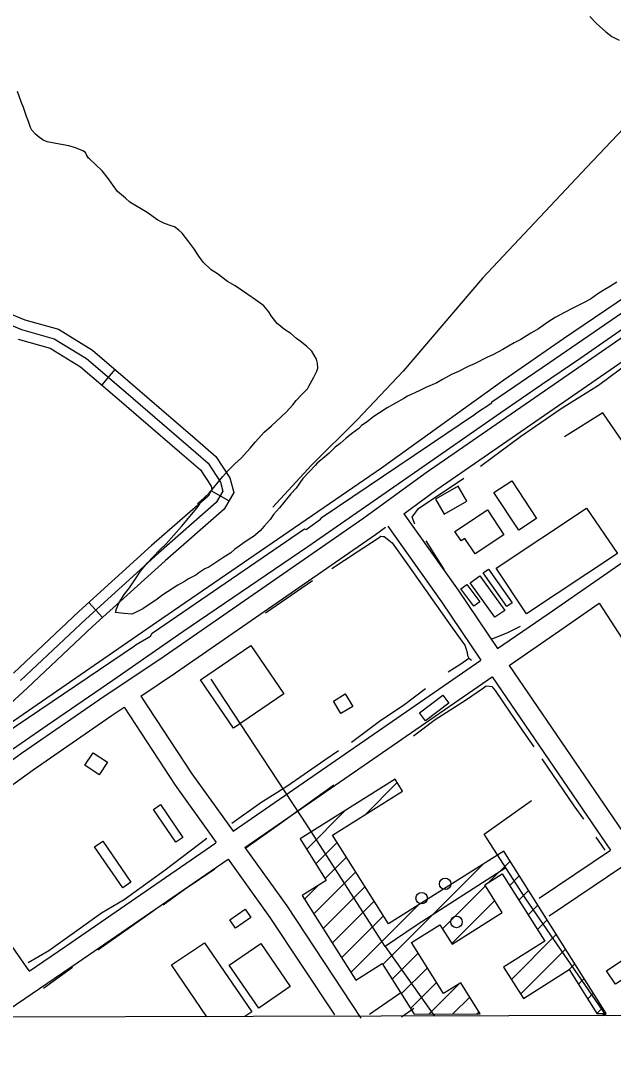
# Model space of a CAD drawing. Extents: x 3355677 to 3393573, y 612928 to 638357.
# Drawn here: x 3385194 to 3386069, y 618312 to 619851 of the extents above; entities that cross this region are included whole.
import ezdxf

# ---------------------------------------------------------------- set-up
doc = ezdxf.new("R2010")
doc.units = 0
for name, color, linetype in [('V-BLDG-OTLN', 7, 'Continuous'), ('V-DOMW-TANK', 7, 'Continuous'), ('V-GRID-FRAM', 7, 'Continuous'), ('V-ROAD-CNTR', 7, 'Continuous'), ('V-SITE-OTLN', 7, 'Continuous'), ('V-SITE-VEGE', 7, 'Continuous'), ('V-TOPO-SHOR', 7, 'Continuous'), ('V-UTIL-LINE', 7, 'Continuous')]:
    doc.layers.add(name, color=color, linetype=linetype)

msp = doc.modelspace()

# ---------------------------------------------------------------- linework, layer by layer
at = {"layer": 'V-BLDG-OTLN'}
for p, q in [((3385702.6, 618677.8), (3385750.1, 618725.3)), ((3385616.3, 618626.8), (3385673.9, 618684.5)), ((3385629.9, 618605.1), (3385661.5, 618636.7)), ((3385643.6, 618583.4), (3385675.2, 618615)), ((3385728.8, 618456.5), (3385876.6, 618604.3)), ((3385886.1, 618578.5), (3385916.7, 618609)), ((3385626.8, 618531.3), (3385688.9, 618593.4)), ((3385916.2, 618573.2), (3385930.4, 618587.4)), ((3385613.2, 618553), (3385633.7, 618573.5)), ((3385640.5, 618509.6), (3385702.5, 618571.7)), ((3385816.8, 618509.1), (3385880.5, 618572.8)), ((3385929.8, 618551.5), (3385944, 618565.7)), ((3385654.2, 618488), (3385716.2, 618550)), ((3385681.5, 618444.6), (3385780.9, 618544)), ((3385830.5, 618487.5), (3385894.1, 618551.1)), ((3385943.5, 618529.8), (3385957.7, 618544)), ((3385667.8, 618466.3), (3385729.9, 618528.3)), ((3385957.2, 618508.1), (3385971.4, 618522.3)), ((3385918.7, 618434.3), (3385985, 618500.6)), ((3385416.6, 618455.7), (3385465.5, 618488.6)), ((3385465.5, 618488.6), (3385535.3, 618386.3)), ((3385932.4, 618412.6), (3385998.7, 618478.9)), ((3385742.4, 618434.8), (3385780.9, 618473.3)), ((3385468.8, 618379.3), (3385416.6, 618455.7)), ((3385756.1, 618413.1), (3385794.6, 618451.6)), ((3386003.5, 618448.4), (3386012.4, 618457.3)), ((3385769.8, 618391.4), (3385808.2, 618429.9)), ((3386017.7, 618427.2), (3386026.1, 618435.6)), ((3385796.9, 618383.2), (3385842, 618428.3)), ((3386031.4, 618405.5), (3386039.7, 618413.9)), ((3385832.3, 618383.3), (3385857.2, 618408.1)), ((3385535.3, 618386.3), (3385525.2, 618379.4)), ((3385775, 618383.1), (3385872.8, 618383.4)), ((3385867.8, 618383.4), (3385870.9, 618386.4)), ((3386045, 618383.8), (3386053.4, 618392.2)), ((3386045, 618383.8), (3386058.7, 618383.9)), ((3385525.2, 618379.4), (3385468.8, 618379.3))]:
    msp.add_line(p, q, dxfattribs=at)
for points in [[(3385929.6, 619098.1), (3385892.8, 619154.1), (3385919.2, 619171.4), (3385955.9, 619115.4)], [(3385819.2, 619122.1), (3385852.8, 619141.3), (3385840.2, 619163.4), (3385806.6, 619144.2)], [(3385835.2, 619096.5), (3385883.2, 619128.5), (3385907.8, 619091.6), (3385865, 619063.1), (3385849.8, 619086), (3385844.6, 619082.5)], [(3385940.9, 618974.5), (3385896, 619042.2), (3386029.7, 619131), (3386075.7, 619064)], [(3385872, 619031), (3385908.8, 618979.8), (3385894.5, 618969.5), (3385857.7, 619020.7)], [(3385884.8, 619040.6), (3385920, 618991), (3385912.1, 618985.4), (3385876.9, 619035)], [(3385852.8, 619018.2), (3385872, 618992.6), (3385863.1, 618985.9), (3385843.9, 619011.4)], [(3385508.1, 618805.8), (3385459.4, 618877.1), (3385533.7, 618927.8), (3385582.4, 618856.5)], [(3385655.9, 618845.8), (3385673.3, 618856.2), (3385684.3, 618837.8), (3385666.9, 618827.3)], [(3385782.8, 618828.4), (3385817.6, 618854.4), (3385826.4, 618842.8), (3385791.6, 618816.7)], [(3385301.1, 618769.2), (3385322, 618755.3), (3385309.7, 618736.9), (3385288.8, 618750.8)], [(3385400.3, 618692.7), (3385433.3, 618644), (3385422.9, 618637), (3385389.9, 618685.7)], [(3385315, 618638.8), (3385356.8, 618577.9), (3385344.5, 618569.5), (3385302.8, 618630.4)], [(3385502.9, 618522.3), (3385525.5, 618538), (3385534, 618525.7), (3385511.4, 618510)], [(3385548.4, 618487.4), (3385591.9, 618424), (3385545.5, 618392.1), (3385502, 618455.5)], [(3386059.2, 618447.1), (3386121.6, 618488.7), (3386134.8, 618468.8), (3386072.5, 618427.2)]]:
    msp.add_lwpolyline(points, close=True, dxfattribs=at)
for points in [[(3386058.7, 618383.9), (3385907.4, 618623.7), (3385737.3, 618516.5), (3385654.7, 618647.6), (3385758.1, 618712.8), (3385746.9, 618730.5), (3385606.6, 618642), (3385645.2, 618580.8), (3385609.7, 618558.4), (3385688.7, 618433.2), (3385727.8, 618457.9), (3385775, 618383.1)], [(3385872.8, 618383.4), (3385843.8, 618429.4), (3385818.6, 618413.5), (3385771.1, 618488.8), (3385813, 618515.2), (3385831, 618486.7), (3385905.2, 618533.5), (3385879.5, 618574.3), (3385905.2, 618590.5), (3385968.2, 618490.7), (3385907.3, 618452.3), (3385936.5, 618406.1), (3386004.1, 618448.8), (3386045, 618383.8)]]:
    msp.add_lwpolyline(points, dxfattribs=at)
at = {"layer": 'V-DOMW-TANK'}
for centre in [(3385821, 618575.7), (3385786.2, 618554.5), (3385837.6, 618519.3)]:
    msp.add_circle(centre, 8.5, dxfattribs=at)
at = {"layer": 'V-GRID-FRAM'}
msp.add_lwpolyline([(3359767.9, 636495.9), (3391341.6, 636578.5), (3391397.2, 618394.8), (3359807.6, 618312.1), (3359767.9, 636495.9)], dxfattribs=at)
at = {"layer": 'V-ROAD-CNTR'}
for p, q in [((3385333, 619335.7), (3385313.5, 619312.9)), ((3385501.3, 619141.4), (3385475.4, 619156.6)), ((3385314.7, 618969.1), (3385294.6, 618991.4))]:
    msp.add_line(p, q, dxfattribs=at)
for points in [[(3384754, 618381.3), (3384803.4, 618430.8), (3384863.4, 618487.9), (3384922.6, 618539.7), (3385036.5, 618629.8), (3385058.8, 618660.5), (3385089.1, 618692.4), (3385195.2, 618768.5), (3385310.7, 618848.4), (3385405.6, 618912.3), (3385700.8, 619116.3), (3385791.4, 619182.7), (3387290.6, 620218.2)], [(3385760, 619122.5), (3385808.8, 619158.3), (3386238.1, 619454.8)], [(3385147.5, 619430.8), (3385200.2, 619409.2), (3385249.6, 619395.1), (3385299.9, 619364.1), (3385352, 619319.4), (3385451.4, 619233.9), (3385482.2, 619207.4), (3385502.8, 619175.6), (3385508.7, 619154), (3385494.2, 619129.3), (3385407.3, 619053), (3385300.1, 618955.9), (3385203.6, 618864.9), (3385159.9, 618825.4)], [(3385142.1, 619416.8), (3385195.2, 619395), (3385243.5, 619381.3), (3385291, 619351.9), (3385342.2, 619308.1), (3385441.6, 619222.5), (3385470.7, 619197.4), (3385488.9, 619169.4), (3385492.5, 619156.1), (3385482.4, 619139), (3385397.3, 619064.2), (3385289.9, 618966.9), (3385193.4, 618875.9)], [(3385190.3, 619380.8), (3385237.4, 619367.4), (3385282.1, 619339.8), (3385332.5, 619296.7), (3385431.8, 619211.2), (3385459.3, 619187.5), (3385475.1, 619163.2), (3385476.4, 619158.3), (3385470.7, 619148.7), (3385387.3, 619075.4), (3385279.7, 618977.9), (3385183.2, 618886.9)], [(3385898.4, 618923.2), (3385973.1, 618974.8), (3386210.6, 619139), (3386255, 619169.7)], [(3385760, 619122.5), (3385840.3, 619009.5), (3385898.4, 618923.2)], [(3385371.5, 618853.2), (3385422.5, 618887.5), (3385718.2, 619091.9), (3385732.9, 619102.6)], [(3385736.2, 619104.3), (3385815.6, 618992.5), (3385873.7, 618906.2)], [(3385915.2, 618898.4), (3385990.2, 618950.1), (3386048.3, 618990.3)], [(3386048.3, 618990.3), (3386155.4, 618825.5), (3386221.5, 618731.6)], [(3385507.5, 618653.5), (3385873.7, 618906.2)], [(3385915.2, 618898.4), (3386090, 618642.1)], [(3385525, 618629.1), (3385890.5, 618881.4)], [(3385890.5, 618881.4), (3386065.1, 618625.4)], [(3385371.5, 618853.2), (3385446.8, 618738.1), (3385507.5, 618653.5)], [(3385075.2, 618632), (3385082, 618641.3), (3385108.9, 618669.7), (3385212.4, 618743.9), (3385327.6, 618823.7), (3385346.6, 618836.5)], [(3385346.6, 618836.5), (3385422, 618721.2), (3385482.8, 618636.5)], [(3385206.5, 618447.1), (3385131.8, 618553.7), (3385075.4, 618632.2)], [(3385206.4, 618446.8), (3385260.4, 618483.7), (3385482.2, 618636.1)], [(3385525, 618629.1), (3385586.8, 618542.9), (3385696.4, 618377)], [(3385959.6, 618554.4), (3386065.1, 618625.4)], [(3385166.1, 618382.8), (3385277.3, 618459), (3385500.3, 618612.1)], [(3385500.3, 618612.1), (3385562.1, 618525.9), (3385657.2, 618381.9)], [(3385974.3, 618528.2), (3386082, 618600.6)], [(3385709.2, 618383), (3385755.2, 618414.9)], [(3385756.3, 618379.1), (3385774.5, 618391.8)]]:
    msp.add_lwpolyline(points, dxfattribs=at)
at = {"layer": 'V-SITE-OTLN'}
for p, q in [((3385995.8, 619381.5), (3386140.3, 619479.7)), ((3385907.6, 619320.4), (3385995.8, 619381.5)), ((3385726.9, 619190.4), (3385907.6, 619320.4)), ((3385394.7, 618962.3), (3385726.9, 619190.4)), ((3385162.3, 618802.1), (3385394.7, 618962.3)), ((3388510.8, 618387.2), (3381827, 618369.7))]:
    msp.add_line(p, q, dxfattribs=at)
at = {"layer": 'V-SITE-VEGE'}
for points in [[(3386034.7, 619857.6), (3386044.2, 619847), (3386058.2, 619834.8), (3386067.1, 619828.1), (3386077.7, 619822.6)], [(3385399.9, 619069.7), (3385408.8, 619078.1), (3385431.5, 619103.8), (3385449.3, 619125), (3385456, 619133.4), (3385460.4, 619140.6), (3385454.8, 619137.8), (3385459.3, 619141.2), (3385472.1, 619152.9), (3385492.6, 619177.5), (3385500.9, 619187), (3385510.4, 619196.5), (3385519.8, 619205.4), (3385532.6, 619219.4), (3385540.9, 619228.9), (3385553.7, 619242.9), (3385564.2, 619252.4), (3385585.9, 619272.5), (3385595.9, 619283.6), (3385600.9, 619289.8), (3385608.6, 619298.2), (3385610.9, 619301), (3385617.5, 619307.1), (3385619.7, 619311), (3385626.9, 619324.4), (3385631.4, 619333.3), (3385633, 619337.8), (3385632.4, 619345), (3385630.8, 619351.1), (3385624, 619362.8), (3385616.2, 619370), (3385606.7, 619377.8), (3385601.1, 619381.7), (3385592.8, 619388.9), (3385583.8, 619395), (3385572.7, 619403.9), (3385563.7, 619415), (3385560.4, 619421.1), (3385553.1, 619430), (3385550.9, 619431.1), (3385540.8, 619438.9), (3385529.6, 619446.6), (3385510.7, 619459.4), (3385499.5, 619466), (3385484.4, 619477.1), (3385475, 619483.2), (3385463.2, 619494.3), (3385457.1, 619503.2), (3385449.8, 619514.4), (3385442, 619524.4), (3385432.5, 619537.1), (3385427.4, 619541.6), (3385421.3, 619546.6), (3385417.4, 619547.7), (3385406.2, 619551.5), (3385396.2, 619556.5), (3385380.6, 619567.6), (3385354.9, 619583.1), (3385348.7, 619588.7), (3385337, 619598.7), (3385330.3, 619607.6), (3385323.6, 619617.6), (3385314.1, 619629.2), (3385295.7, 619647), (3385294, 619648.1), (3385291.2, 619653.1), (3385289.5, 619656.5), (3385285.6, 619658.7), (3385275, 619663.1), (3385265, 619666.4), (3385251, 619668.6), (3385233.2, 619672.4), (3385227.1, 619674.7), (3385219.8, 619680.2), (3385215.9, 619683.5), (3385210.3, 619689.6), (3385208.1, 619693.5), (3385205.3, 619702.4), (3385202.4, 619709.7), (3385198, 619723), (3385194.6, 619731.4), (3385189, 619746.4)], [(3386074.3, 619465), (3386064.9, 619458.8), (3386054.3, 619452.7), (3386046.5, 619447.7), (3386035.4, 619439.8), (3386025.4, 619434.2), (3386008.7, 619425.8), (3385997.1, 619420.2), (3385983.2, 619412.4), (3385972.6, 619405.7), (3385958.7, 619395.6), (3385947.6, 619389.4), (3385932.6, 619379.9), (3385922.6, 619374.9), (3385905.9, 619365.3), (3385892.5, 619358.1), (3385882.5, 619353.6), (3385865.3, 619344.6), (3385854.7, 619340.1), (3385840.8, 619332.8), (3385830.2, 619328.4), (3385816.9, 619321.1), (3385808.5, 619316), (3385792.4, 619309.3), (3385782.4, 619304.3), (3385765.2, 619296.4), (3385759.6, 619293.1), (3385735.1, 619279), (3385724, 619271.8), (3385714, 619265.1), (3385705.7, 619258.4), (3385697.3, 619252.8), (3385693.4, 619248.3), (3385682.3, 619240.5), (3385674.6, 619234.3), (3385665.7, 619226.5), (3385658.4, 619220.9), (3385649.6, 619212), (3385642.9, 619206.9), (3385631.8, 619197.4), (3385629, 619194.1), (3385610.7, 619174.5), (3385600.7, 619160.6), (3385592.9, 619152.2), (3385582.4, 619139.3), (3385576.3, 619131.5), (3385567.4, 619121.5), (3385562.4, 619114.2), (3385553.5, 619104.2), (3385547.4, 619097.5), (3385538, 619089.1), (3385531.3, 619085.2), (3385521.8, 619078.4), (3385516.8, 619074.5), (3385510.2, 619070.1), (3385504.1, 619065), (3385492.4, 619057.2), (3385483.5, 619051.6), (3385471.8, 619043.8), (3385465.7, 619041), (3385456.8, 619035.4), (3385452.4, 619032), (3385441.8, 619026.4), (3385435.7, 619022.5), (3385426.2, 619016.9), (3385404, 619002.9), (3385395.7, 618996.2), (3385374.5, 618982.2), (3385363.4, 618976.6), (3385357.9, 618974.3), (3385346.7, 618974.9), (3385333.9, 618976.5), (3385335.5, 618982.1), (3385339.4, 618991.6), (3385346.6, 619003.3), (3385354.4, 619013.3), (3385365.5, 619029.5), (3385371, 619037.9), (3385381, 619050.2), (3385388.8, 619058), (3385399.9, 619069.7)]]:
    msp.add_lwpolyline(points, dxfattribs=at)
at = {"layer": 'V-TOPO-SHOR'}
for p, q in [((3385820, 619039.8), (3385792.8, 619082.3)), ((3385555.3, 618976), (3385624.7, 619024)), ((3386043.7, 618644.6), (3386056.7, 618625.6)), ((3385227.6, 618421.4), (3385270.2, 618452.7))]:
    msp.add_line(p, q, dxfattribs=at)
for points in [[(3386718.1, 620379.1), (3386637.2, 620297.8), (3386560.1, 620212.1), (3386390.4, 620023.2), (3386268.2, 619888.1), (3386165.9, 619778.1), (3386030.2, 619634.6), (3385876, 619470.6), (3385759, 619333.4)], [(3385903, 619272.2), (3385963, 619313.4), (3386019.6, 619352), (3386095.5, 619404.7), (3386203.5, 619479.2), (3386243.7, 619507), (3386297.7, 619543.3), (3386365.4, 619591), (3386425.4, 619631.9), (3386502.1, 619686.5), (3386601.1, 619754.4), (3386655.8, 619793), (3386724, 619837.7), (3386809.6, 619898.4), (3386857.3, 619931.2), (3386900.4, 619962.5), (3386939.9, 619987.4), (3386980.5, 620016.4), (3387024.8, 620046.2), (3387070.2, 620078.2), (3387147.3, 620132.8), (3387220.7, 620182.5), (3387249.7, 620202), (3387256.1, 620198.3)], [(3385873, 619192.9), (3385932.1, 619236.7), (3385992.1, 619278), (3386047.2, 619312.8), (3386095.2, 619347.9), (3386103.8, 619353.2)], [(3385759, 619333.4), (3385690.7, 619261.3), (3385623.2, 619194.4), (3385566.1, 619132.2)], [(3384999.6, 618611.2), (3385027.9, 618645.9), (3385049.2, 618672.2), (3385066.4, 618692), (3385096.6, 618715.4), (3385142.8, 618747.8), (3385233, 618810.3), (3385330.2, 618876.4), (3385433.4, 618948.4), (3385617.8, 619074), (3385775.5, 619183.3), (3385903, 619272.2)], [(3385776, 619107.3), (3385772.1, 619117.7), (3385781.4, 619130.2), (3385848.4, 619175.3)], [(3385653.7, 619041.5), (3385691.1, 619066.1), (3385721.9, 619086.5), (3385726.1, 619089.5), (3385729.1, 619088.9), (3385730.8, 619089), (3385742.8, 619079.5), (3385765.6, 619046.9), (3385829.3, 618956.8), (3385845.5, 618934.2), (3385849.7, 618928.3), (3385852.1, 618922.4), (3385853.3, 618917.6), (3385854, 618912.9), (3385855.8, 618909.3), (3385860, 618906.3)], [(3385888.7, 618937.4), (3385912.3, 618946.7), (3385932, 618956.3)], [(3385825.5, 618888.7), (3385843.9, 618900.8), (3385855.8, 618909.3)], [(3385682.7, 618784.9), (3385725.9, 618817.3), (3385759.1, 618839.5), (3385791.7, 618864.1)], [(3385774.3, 618794.5), (3385806.3, 618818.5), (3385850.8, 618847.3), (3385877.5, 618865.4), (3385881.6, 618868.4), (3385890, 618867.2), (3385894.8, 618861.3)], [(3385894.8, 618861.3), (3385916.5, 618829.3), (3385940.2, 618794.6), (3385951.7, 618777.9)], [(3385505.9, 618665.3), (3385548.6, 618695.9), (3385587.2, 618720), (3385642.9, 618759), (3385663.1, 618772.9)], [(3385963.9, 618760.4), (3386011.2, 618690.8), (3386025, 618671.4)], [(3385526.4, 618628.7), (3385572.1, 618661.1), (3385656.2, 618721.7)], [(3385204.7, 618459.3), (3385235.6, 618477.3), (3385280, 618509.2), (3385313.2, 618532.6), (3385346.5, 618552.4), (3385407.5, 618596.3), (3385468.6, 618643.1)], [(3385404.3, 618544.6), (3385435.1, 618567.4), (3385480.7, 618598)], [(3385307.6, 618477.9), (3385361, 618515.7), (3385389.4, 618535.5)]]:
    msp.add_lwpolyline(points, dxfattribs=at)
at = {"layer": 'V-UTIL-LINE'}
for points in [[(3385889.9, 619287.9), (3385974.8, 619346), (3386188.6, 619492.9)], [(3385135.1, 618774.3), (3385362.1, 618927.6), (3385364.4, 618929.4), (3385385.4, 618941.8), (3385388.2, 618945.9), (3385612.9, 619100.4), (3385615.8, 619099.2), (3385636.8, 619114.5), (3385639.1, 619117.5), (3385865.5, 619270.2), (3385865.5, 619270.8), (3385889.9, 619286.7), (3385889.9, 619287.9)], [(3386109, 619191.3), (3386054, 619271.8), (3385997, 619236.2)], [(3385732.2, 618483.2), (3385617.5, 618661.2), (3385475.4, 618878)], [(3386058.7, 618380.8), (3385940.3, 618553.4), (3385878.7, 618648.8), (3385948.3, 618698.8)], [(3385910.6, 618599.4), (3385779.5, 618514.9), (3385732.2, 618483.2), (3385805.2, 618380.1)], [(3386052.7, 618380.8), (3386056.8, 618383.6)]]:
    msp.add_lwpolyline(points, dxfattribs=at)

doc.saveas('drawing.dxf')
